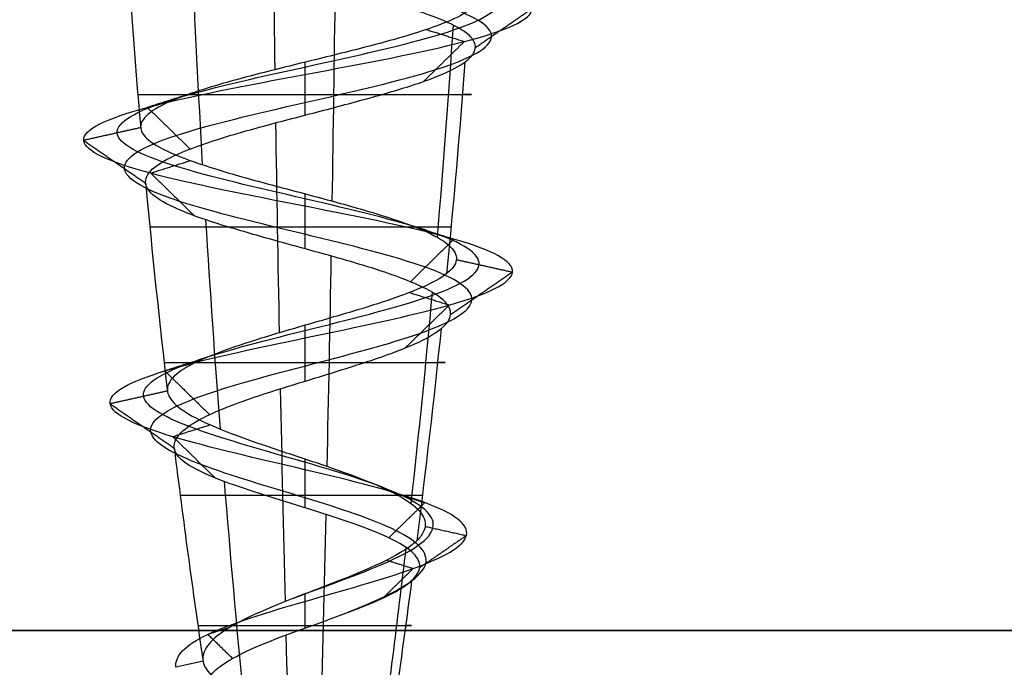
# Model space of a CAD drawing. Header units: millimetres. Extents: x -429 to 422, y -262 to 259.
# Tile 1019 of 1056: x 318.89 to 325.74, y 195.81 to 200.32. Entities that reach past the tile are written whole.
import ezdxf

# ---------------------------------------------------------------- set-up
doc = ezdxf.new("R2010")
doc.units = ezdxf.units.MM
doc.layers.add('Default', color=7, linetype='Continuous', true_color=0x000000)
doc.layers.add('Screw', color=7, linetype='Continuous', true_color=0xffffff)

msp = doc.modelspace()

# ---------------------------------------------------------------- linework, layer by layer
at = {"layer": 'Default'}
for points in [[(-427.1274, 196.0648, 1343.8222), (-3.1274, 196.0648, 1343.8222), (420.8726, 196.0648, 1343.8222)], [(420.8726, 196.0648, 771.8222), (-3.1274, 196.0648, 771.8222), (-427.1274, 196.0648, 771.8222)]]:
    msp.add_open_spline(points, degree=2, dxfattribs=at)
at = {"layer": 'Screw', "color": 7, "true_color": 0xffffff}
msp.add_line((320.1655, 195.8513, 778.8222), (319.9768, 195.8092, 778.8222), dxfattribs=at)
at = {"layer": 'Screw', "color": 7, "true_color": 0xffffff, "extrusion": (0.984564, 9.33495e-14, -0.175023)}
for start, end in [(265.414268, 266.774917), (263.723721, 265.073236), (261.991684, 263.363792), (260.321124, 261.775363)]:
    msp.add_arc((204.9507, 883.9139, 179.6079), 62.3281, start, end, dxfattribs=at)
at = {"layer": 'Screw', "color": 7, "true_color": 0xffffff, "extrusion": (0.018848, -1.78677e-15, 0.999822)}
msp.add_arc((204.9507, -367.0893, 784.7318), 62.3281, 93.594012, 94.963328, dxfattribs=at)
at = {"layer": 'Screw', "color": 7, "true_color": 0xffffff, "extrusion": (-0.772512, -9.33495e-14, -0.635)}
for start, end in [(84.803382, 86.171321), (83.103146, 84.449527), (81.371484, 82.765204)]:
    msp.add_arc((-204.9507, 336.942, -742.4302), 62.3281, start, end, dxfattribs=at)
at = {"layer": 'Screw', "color": 7, "true_color": 0xffffff, "extrusion": (-0.984564, -9.33495e-14, 0.175023)}
for start, end in [(84.570262, 85.936105), (82.86319, 84.216959), (81.144917, 82.553071)]:
    msp.add_arc((-204.9507, 762.0074, -179.6079), 62.3281, start, end, dxfattribs=at)
at = {"layer": 'Screw', "color": 7, "true_color": 0xffffff, "extrusion": (-0.506335, -9.33495e-14, 0.862337)}
for start, end in [(84.337257, 85.700058), (82.623344, 83.9836), (80.920321, 82.340292)]:
    msp.add_arc((-204.9507, 610.0919, 509.1382), 62.3281, start, end, dxfattribs=at)
at = {"layer": 'Screw', "color": 7, "true_color": 0xffffff, "extrusion": (-0.326888, 3.1003e-14, -0.945063)}
msp.add_arc((-204.9507, 12.2961, -840.9255), 62.3281, 274.536795, 275.895623, dxfattribs=at)
at = {"layer": 'Screw', "color": 7, "true_color": 0xffffff, "extrusion": (0, 1, 0)}
for centre, radius, start, end in [((-320.8726, 778.8222, 199.7951), 1.1613, 1.08, 199.08), ((-320.8726, 778.8222, 198.8721), 1.0778, 199.08, 1.08), ((-320.8726, 778.8222, 197.93), 0.9782, 1.08, 199.08), ((-320.8726, 778.8222, 197.0041), 0.8662, 199.08, 1.08), ((-320.8726, 778.8222, 196.0997), 0.7432, 1.08, 199.08)]:
    msp.add_arc(centre, radius, start, end, dxfattribs=at)
at = {"layer": 'Screw', "color": 7, "true_color": 0xffffff, "extrusion": (0.018848, -1.78742e-15, 0.999822)}
msp.add_arc((204.9507, -367.0893, 784.7318), 62.3281, 95.318782, 96.656729, dxfattribs=at)
at = {"layer": 'Screw', "color": 7, "true_color": 0xffffff, "extrusion": (-0.326888, 3.09822e-14, -0.945063)}
msp.add_arc((-204.9507, 12.2961, -840.9255), 62.3281, 276.250599, 277.6164, dxfattribs=at)
at = {"layer": 'Screw', "color": 7, "true_color": 0xffffff, "extrusion": (0.018848, -1.7859e-15, 0.999822)}
msp.add_arc((204.9507, -367.0893, 784.7318), 62.3281, 97.023724, 98.399306, dxfattribs=at)
at = {"layer": 'Screw', "color": 7, "true_color": 0xffffff, "extrusion": (-0.326888, 3.0996e-14, -0.945063)}
msp.add_arc((-204.9507, 12.2961, -840.9255), 62.3281, 277.873234, 279.304288, dxfattribs=at)
at = {"layer": 'Screw', "color": 7, "true_color": 0xffffff}
for points, knots in [([(320.7948, 196.2898, 778.056), (320.8204, 196.2996, 778.0508), (320.8463, 196.3095, 778.047), (321.0762, 196.3957, 778.0254), (321.295, 196.4721, 778.0907), (321.6311, 196.6249, 778.3729), (321.7458, 196.7013, 778.5886), (321.784, 196.854, 779.0558), (321.7063, 196.9304, 779.3044), (321.3818, 197.0832, 779.6829), (321.1362, 197.1596, 779.81), (320.609, 197.3123, 779.8482), (320.3306, 197.3887, 779.7582), (319.9096, 197.5415, 779.3912), (319.7645, 197.6178, 779.1158), (319.7378, 197.7706, 778.5286), (319.857, 197.847, 778.2303), (320.2699, 197.9998, 777.7958), (320.567, 198.0761, 777.6626), (321.1782, 198.2289, 777.6473), (321.4885, 198.3053, 777.7657), (321.9399, 198.4581, 778.1956), (322.0781, 198.5344, 778.5046), (322.0933, 198.6872, 779.1398), (321.97, 198.7636, 779.462), (321.5232, 198.9163, 779.9304), (321.2022, 198.9927, 780.0735), (320.543, 199.1455, 780.0888), (320.2089, 199.2219, 779.9605), (319.7235, 199.3746, 779.4967), (319.5736, 199.451, 779.1638), (319.5621, 199.6038, 778.4806), (319.701, 199.6802, 778.1379), (320.1829, 199.8329, 777.6452), (320.525, 199.9093, 777.4984), (321.2202, 200.0621, 777.4907), (321.5689, 200.1385, 777.6301), (322.0701, 200.2912, 778.1205), (322.2194, 200.3676, 778.4686), (322.227, 200.5204, 779.1758), (322.0852, 200.5968, 779.5305), (321.5863, 200.7495, 780.0402), (321.2322, 200.8259, 780.1919), (320.513, 200.9787, 780.1995), (320.1524, 201.0551, 780.0552), (319.6342, 201.2078, 779.5478), (319.4819, 201.2842, 779.1878), (319.4712, 201.4274, 778.5023), (319.577, 201.4943, 778.1787), (319.9784, 201.6279, 777.6686), (320.2709, 201.6948, 777.4841), (320.9138, 201.8284, 777.3426), (321.2618, 201.8953, 777.3863), (321.8566, 202.0289, 777.689), (322.1012, 202.0958, 777.9472), (322.3724, 202.2294, 778.5671), (322.3979, 202.2963, 778.9266), (322.2117, 202.4299, 779.5867), (322.0004, 202.4968, 779.8847), (321.4301, 202.6304, 780.2819), (321.073, 202.6973, 780.3794), (320.371, 202.831, 780.3237), (320.0287, 202.8978, 780.1705), (319.5149, 203.0315, 779.6756), (319.3454, 203.0983, 779.3356), (319.2613, 203.232, 778.6179), (319.3581, 203.2988, 778.2455), (319.7602, 203.4325, 777.6437), (320.0677, 203.4993, 777.4156), (320.7603, 203.633, 777.2055), (321.1428, 203.6998, 777.2243), (321.8115, 203.8335, 777.5012), (322.0952, 203.9003, 777.7584), (322.4364, 204.034, 778.3967), (322.4926, 204.1008, 778.7755), (322.3514, 204.2345, 779.4853), (322.1545, 204.3013, 779.8138), (321.595, 204.435, 780.2729), (321.2345, 204.5018, 780.4019), (320.5107, 204.6355, 780.4019), (320.1502, 204.7023, 780.2729), (319.5907, 204.836, 779.8138), (319.3938, 204.9028, 779.4853), (319.2526, 205.0365, 778.7755), (319.3088, 205.1033, 778.3967), (319.65, 205.237, 777.7584), (319.9337, 205.3038, 777.5012), (320.6024, 205.4375, 777.2243), (320.9849, 205.5043, 777.2055), (321.6775, 205.638, 777.4156), (321.9851, 205.7048, 777.6437), (322.3871, 205.8385, 778.2455), (322.4802, 205.9053, 778.6169), (322.4093, 206.039, 779.3372), (322.2455, 206.1059, 779.6834), (321.7338, 206.2395, 780.1951), (321.3876, 206.3064, 780.3589), (320.6673, 206.44, 780.4298), (320.2958, 206.5069, 780.3368), (319.6941, 206.6405, 779.9347), (319.466, 206.7074, 779.6271), (319.2559, 206.841, 778.9345), (319.2747, 206.9079, 778.552), (319.5516, 207.0415, 777.8834), (319.8088, 207.1084, 777.5996), (320.4471, 207.242, 777.2584), (320.8259, 207.3089, 777.2022), (321.5357, 207.4425, 777.3434), (321.8642, 207.5094, 777.5403), (322.3233, 207.6431, 778.0998), (322.4523, 207.7099, 778.4603), (322.4523, 207.8436, 779.1841), (322.3233, 207.9104, 779.5446), (321.8642, 208.0441, 780.1041), (321.5357, 208.1109, 780.301), (320.8259, 208.2446, 780.4422), (320.4471, 208.3114, 780.386), (319.8088, 208.4451, 780.0448), (319.5516, 208.5119, 779.7611), (319.2747, 208.6456, 779.0924), (319.2559, 208.7124, 778.7099), (319.466, 208.8461, 778.0174), (319.6941, 208.9129, 777.7098), (320.2958, 209.0466, 777.3077), (320.6673, 209.1134, 777.2146), (321.3876, 209.2471, 777.2856), (321.7338, 209.3139, 777.4493), (322.2455, 209.4476, 777.9611), (322.4093, 209.5144, 778.3072), (322.4802, 209.6481, 779.0275), (322.3871, 209.7149, 779.399), (321.9851, 209.8486, 780.0007), (321.6775, 209.9154, 780.2289), (320.9849, 210.0491, 780.439), (320.6024, 210.1159, 780.4202), (319.9337, 210.2496, 780.1432), (319.65, 210.3164, 779.886), (319.3088, 210.4501, 779.2477), (319.2526, 210.5169, 778.8689), (319.3938, 210.6506, 778.1591), (319.5907, 210.7174, 777.8306), (320.1502, 210.8511, 777.3715), (320.5107, 210.918, 777.2425), (321.2345, 211.0516, 777.2425), (321.595, 211.1185, 777.3715), (322.1545, 211.2521, 777.8306), (322.3514, 211.319, 778.1591), (322.4926, 211.4526, 778.8689), (322.4364, 211.5195, 779.2477), (322.0952, 211.6531, 779.886), (321.8115, 211.72, 780.1432), (321.1428, 211.8536, 780.4202), (320.7603, 211.9205, 780.439), (320.0677, 212.0541, 780.2289), (319.7602, 212.121, 780.0007), (319.3581, 212.2546, 779.399), (319.265, 212.3215, 779.0275), (319.336, 212.4552, 778.3072), (319.4997, 212.522, 777.9611), (320.0115, 212.6557, 777.4493), (320.3576, 212.7225, 777.2856), (321.0779, 212.8562, 777.2146), (321.4494, 212.923, 777.3077), (322.0511, 213.0567, 777.7098), (322.2793, 213.1235, 778.0174), (322.4894, 213.2572, 778.7099), (322.4706, 213.324, 779.0924), (322.1936, 213.4577, 779.7611), (321.9364, 213.5245, 780.0448), (321.2981, 213.6582, 780.386), (320.9193, 213.725, 780.4422), (320.2095, 213.8587, 780.301), (319.881, 213.9255, 780.1041), (319.4219, 214.0592, 779.5446), (319.2929, 214.1259, 779.1847), (319.2929, 214.1929, 778.8222)], [2.782471, 2.782471, 2.782471, 2.782471, 2.974275, 2.974275, 4.461413, 4.461413, 5.948551, 5.948551, 7.435688, 7.435688, 8.922826, 8.922826, 10.409964, 10.409964, 11.897102, 11.897102, 13.384239, 13.384239, 14.871377, 14.871377, 16.358515, 16.358515, 17.845652, 17.845652, 19.33279, 19.33279, 20.819928, 20.819928, 22.307065, 22.307065, 23.794203, 23.794203, 25.281341, 25.281341, 26.768478, 26.768478, 28.255616, 28.255616, 29.742754, 29.742754, 31.229892, 31.229892, 32.717029, 32.717029, 34.204167, 34.204167, 35.691305, 35.691305, 36.99255, 36.99255, 38.293796, 38.293796, 39.595041, 39.595041, 40.896287, 40.896287, 42.197532, 42.197532, 43.498777, 43.498777, 44.800023, 44.800023, 46.101268, 46.101268, 47.402514, 47.402514, 48.703759, 48.703759, 50.005005, 50.005005, 51.30625, 51.30625, 52.607496, 52.607496, 53.908741, 53.908741, 55.209987, 55.209987, 56.511232, 56.511232, 57.812478, 57.812478, 59.113723, 59.113723, 60.414969, 60.414969, 61.716214, 61.716214, 63.01746, 63.01746, 64.318705, 64.318705, 65.619951, 65.619951, 66.921196, 66.921196, 68.222442, 68.222442, 69.523687, 69.523687, 70.824933, 70.824933, 72.126178, 72.126178, 73.427423, 73.427423, 74.728669, 74.728669, 76.029914, 76.029914, 77.33116, 77.33116, 78.632405, 78.632405, 79.933651, 79.933651, 81.234896, 81.234896, 82.536142, 82.536142, 83.837387, 83.837387, 85.138633, 85.138633, 86.439878, 86.439878, 87.741124, 87.741124, 89.042369, 89.042369, 90.343615, 90.343615, 91.64486, 91.64486, 92.946106, 92.946106, 94.247351, 94.247351, 95.548597, 95.548597, 96.849842, 96.849842, 98.151088, 98.151088, 99.452333, 99.452333, 100.753579, 100.753579, 102.054824, 102.054824, 103.35607, 103.35607, 104.657315, 104.657315, 105.95856, 105.95856, 107.259806, 107.259806, 108.561051, 108.561051, 109.862297, 109.862297, 111.163542, 111.163542, 112.464788, 112.464788, 113.766033, 113.766033, 115.067279, 115.067279, 116.368524, 116.368524, 117.66977, 117.66977, 118.971015, 118.971015, 118.971015, 118.971015]), ([(319.9768, 195.8092, 778.8222), (319.9673, 195.8856, 778.5877), (320.0358, 195.962, 778.3382), (320.3616, 196.1148, 777.9584), (320.6081, 196.1912, 777.8309), (321.1371, 196.3439, 777.7928), (321.4164, 196.4203, 777.8831), (321.8387, 196.5731, 778.2514), (321.9784, 196.6495, 778.5277), (322.0166, 196.8022, 779.1167), (321.9139, 196.8786, 779.4258), (321.5032, 197.0314, 779.8905), (321.1971, 197.1078, 780.0426), (320.5481, 197.2605, 780.0808), (320.2092, 197.3369, 779.9657), (319.7021, 197.4897, 779.5126), (319.5319, 197.566, 779.1767), (319.5052, 197.7188, 778.4677), (319.6494, 197.7952, 778.1088), (320.1484, 197.948, 777.5882), (320.5061, 198.0243, 777.4299), (321.2391, 198.1771, 777.4147), (321.6099, 198.2535, 777.5581), (322.1475, 198.4063, 778.0741), (322.3107, 198.4826, 778.4437), (322.326, 198.6354, 779.2007), (322.1776, 198.7118, 779.5834), (321.6446, 198.8645, 780.138), (321.2631, 198.9409, 780.3061), (320.4821, 199.0937, 780.3214), (320.0875, 199.1701, 780.1681), (319.5159, 199.3228, 779.6182), (319.3409, 199.3992, 779.2247), (319.3295, 199.552, 778.4197), (319.4934, 199.6284, 778.0164), (320.0614, 199.7811, 777.4376), (320.4641, 199.8575, 777.2657), (321.2811, 200.0103, 777.2581), (321.6904, 200.0867, 777.4225), (322.2777, 200.2394, 777.9991), (322.452, 200.3158, 778.4077), (322.4597, 200.4686, 779.2367), (322.2927, 200.545, 779.6519), (321.7077, 200.6977, 780.2477), (321.2931, 200.7741, 780.4245), (320.4521, 200.9269, 780.4322), (320.0309, 201.0033, 780.2628), (319.4266, 201.156, 779.6693), (319.2493, 201.2324, 779.2487), (319.2385, 201.3756, 778.449), (319.3633, 201.4425, 778.0723), (319.8323, 201.5761, 777.4798), (320.1733, 201.643, 777.2663), (320.9207, 201.7766, 777.104), (321.3245, 201.8435, 777.1559), (322.0133, 201.9771, 777.509), (322.2957, 202.044, 777.8089), (322.6078, 202.1776, 778.5273), (322.6361, 202.2445, 778.9432), (322.4189, 202.3781, 779.7052), (322.174, 202.445, 780.0486), (321.515, 202.5786, 780.5049), (321.1032, 202.6455, 780.6162), (320.2951, 202.7792, 780.55), (319.9018, 202.846, 780.3727), (319.3127, 202.9797, 779.8024), (319.1191, 203.0465, 779.4114), (319.0245, 203.1802, 778.5877), (319.135, 203.247, 778.1605), (319.5963, 203.3807, 777.4701), (319.9492, 203.4475, 777.2084), (320.7438, 203.5812, 776.9674), (321.1826, 203.648, 776.9889), (321.9497, 203.7817, 777.3067), (322.2753, 203.8485, 777.6017), (322.6667, 203.9822, 778.334), (322.7312, 204.049, 778.7686), (322.5692, 204.1827, 779.583), (322.3433, 204.2495, 779.9598), (321.7014, 204.3832, 780.4866), (321.2878, 204.45, 780.6346), (320.4574, 204.5837, 780.6346), (320.0438, 204.6505, 780.4866), (319.4019, 204.7842, 779.9598), (319.1761, 204.851, 779.583), (319.0141, 204.9847, 778.7686), (319.0785, 205.0515, 778.334), (319.4699, 205.1852, 777.6017), (319.7955, 205.252, 777.3067), (320.5626, 205.3857, 776.9889), (321.0014, 205.4525, 776.9674), (321.796, 205.5862, 777.2084), (322.1489, 205.653, 777.4701), (322.6102, 205.7867, 778.1605), (322.717, 205.8535, 778.5867), (322.6356, 205.9872, 779.413), (322.4477, 206.0541, 779.8102), (321.8606, 206.1877, 780.3973), (321.4634, 206.2546, 780.5852), (320.6371, 206.3882, 780.6666), (320.2109, 206.4551, 780.5598), (319.5205, 206.5887, 780.0985), (319.2588, 206.6556, 779.7456), (319.0178, 206.7892, 778.951), (319.0393, 206.8561, 778.5122), (319.3571, 206.9897, 777.7451), (319.6521, 207.0566, 777.4195), (320.3844, 207.1902, 777.0281), (320.819, 207.2571, 776.9637), (321.6334, 207.3907, 777.1257), (322.0102, 207.4576, 777.3515), (322.537, 207.5913, 777.9934), (322.685, 207.6581, 778.407), (322.685, 207.7918, 779.2374), (322.537, 207.8586, 779.651), (322.0102, 207.9923, 780.2929), (321.6334, 208.0591, 780.5188), (320.819, 208.1928, 780.6808), (320.3844, 208.2596, 780.6163), (319.6521, 208.3933, 780.2249), (319.3571, 208.4601, 779.8993), (319.0393, 208.5938, 779.1322), (319.0178, 208.6606, 778.6934), (319.2588, 208.7943, 777.8988), (319.5205, 208.8611, 777.5459), (320.2109, 208.9948, 777.0846), (320.6371, 209.0616, 776.9779), (321.4634, 209.1953, 777.0593), (321.8606, 209.2621, 777.2471), (322.4477, 209.3958, 777.8342), (322.6356, 209.4626, 778.2314), (322.717, 209.5963, 779.0577), (322.6102, 209.6631, 779.4839), (322.1489, 209.7968, 780.1743), (321.796, 209.8636, 780.436), (321.0014, 209.9973, 780.6771), (320.5626, 210.0641, 780.6555), (319.7955, 210.1978, 780.3378), (319.4699, 210.2646, 780.0427), (319.0785, 210.3983, 779.3104), (319.0141, 210.4651, 778.8758), (319.1761, 210.5988, 778.0614), (319.4019, 210.6656, 777.6846), (320.0438, 210.7993, 777.1578), (320.4574, 210.8662, 777.0098), (321.2878, 210.9998, 777.0098), (321.7014, 211.0667, 777.1578), (322.3433, 211.2003, 777.6846), (322.5692, 211.2672, 778.0614), (322.7312, 211.4008, 778.8758), (322.6667, 211.4677, 779.3104), (322.2753, 211.6013, 780.0427), (321.9497, 211.6682, 780.3378), (321.1826, 211.8018, 780.6555), (320.7438, 211.8687, 780.6771), (319.9492, 212.0023, 780.436), (319.5963, 212.0692, 780.1743), (319.135, 212.2028, 779.4839), (319.0283, 212.2697, 779.0577), (319.1097, 212.4034, 778.2314), (319.2975, 212.4702, 777.8342), (319.8846, 212.6039, 777.2471), (320.2818, 212.6707, 777.0593), (321.1081, 212.8044, 776.9779), (321.5343, 212.8712, 777.0846), (322.2247, 213.0049, 777.5459), (322.4864, 213.0717, 777.8988), (322.7275, 213.2054, 778.6934), (322.7059, 213.2722, 779.1322), (322.3881, 213.4059, 779.8993), (322.0931, 213.4727, 780.2249), (321.3608, 213.6064, 780.6163), (320.9262, 213.6732, 780.6808), (320.1118, 213.8069, 780.5188), (319.735, 213.8737, 780.2929), (319.2082, 214.0074, 779.651), (319.0602, 214.0741, 779.2381), (319.0602, 214.1411, 778.8222)], [0.0909091, 0.0909091, 0.0909091, 0.0909091, 0.1022727, 0.1022727, 0.1136364, 0.1136364, 0.125, 0.125, 0.1363636, 0.1363636, 0.1477273, 0.1477273, 0.1590909, 0.1590909, 0.1704545, 0.1704545, 0.1818182, 0.1818182, 0.1931818, 0.1931818, 0.2045455, 0.2045455, 0.2159091, 0.2159091, 0.2272727, 0.2272727, 0.2386364, 0.2386364, 0.25, 0.25, 0.2613636, 0.2613636, 0.2727273, 0.2727273, 0.2840909, 0.2840909, 0.2954545, 0.2954545, 0.3068182, 0.3068182, 0.3181818, 0.3181818, 0.3295455, 0.3295455, 0.3409091, 0.3409091, 0.3522727, 0.3522727, 0.3636364, 0.3636364, 0.3735795, 0.3735795, 0.3835227, 0.3835227, 0.3934659, 0.3934659, 0.4034091, 0.4034091, 0.4133523, 0.4133523, 0.4232955, 0.4232955, 0.4332386, 0.4332386, 0.4431818, 0.4431818, 0.453125, 0.453125, 0.4630682, 0.4630682, 0.4730114, 0.4730114, 0.4829545, 0.4829545, 0.4928977, 0.4928977, 0.5028409, 0.5028409, 0.5127841, 0.5127841, 0.5227273, 0.5227273, 0.5326705, 0.5326705, 0.5426136, 0.5426136, 0.5525568, 0.5525568, 0.5625, 0.5625, 0.5724432, 0.5724432, 0.5823864, 0.5823864, 0.5923295, 0.5923295, 0.6022727, 0.6022727, 0.6122159, 0.6122159, 0.6221591, 0.6221591, 0.6321023, 0.6321023, 0.6420455, 0.6420455, 0.6519886, 0.6519886, 0.6619318, 0.6619318, 0.671875, 0.671875, 0.6818182, 0.6818182, 0.6917614, 0.6917614, 0.7017045, 0.7017045, 0.7116477, 0.7116477, 0.7215909, 0.7215909, 0.7315341, 0.7315341, 0.7414773, 0.7414773, 0.7514205, 0.7514205, 0.7613636, 0.7613636, 0.7713068, 0.7713068, 0.78125, 0.78125, 0.7911932, 0.7911932, 0.8011364, 0.8011364, 0.8110795, 0.8110795, 0.8210227, 0.8210227, 0.8309659, 0.8309659, 0.8409091, 0.8409091, 0.8508523, 0.8508523, 0.8607955, 0.8607955, 0.8707386, 0.8707386, 0.8806818, 0.8806818, 0.890625, 0.890625, 0.9005682, 0.9005682, 0.9105114, 0.9105114, 0.9204545, 0.9204545, 0.9303977, 0.9303977, 0.9403409, 0.9403409, 0.9502841, 0.9502841, 0.9602273, 0.9602273, 0.9701705, 0.9701705, 0.9801136, 0.9801136, 0.9900568, 0.9900568, 1, 1, 1, 1]), ([(321.1687, 196.1896, 778.1266), (321.2613, 196.2269, 778.1558), (321.35, 196.2642, 778.203), (321.5863, 196.3779, 778.3991), (321.6955, 196.4543, 778.6018), (321.7337, 196.607, 779.0427), (321.6615, 196.6834, 779.2781), (321.3555, 196.8362, 779.6381), (321.123, 196.9125, 779.7597), (320.6222, 197.0653, 779.7979), (320.3569, 197.1417, 779.7133), (319.9545, 197.2945, 779.3649), (319.8148, 197.3708, 779.1026), (319.7881, 197.5236, 778.5418), (319.9018, 197.6, 778.2565), (320.2961, 197.7528, 777.8406), (320.5802, 197.8291, 777.7129), (321.165, 197.9819, 777.6976), (321.4622, 198.0583, 777.8106), (321.8951, 198.2111, 778.2218), (322.0278, 198.2874, 778.5178), (322.0431, 198.4402, 779.1266), (321.9252, 198.5166, 779.4358), (321.4969, 198.6693, 779.8856), (321.189, 198.7457, 780.0232), (320.5562, 198.8985, 780.0385), (320.2351, 198.9749, 779.9157), (319.7684, 199.1276, 779.4705), (319.6239, 199.204, 779.1506), (319.6124, 199.3568, 778.4938), (319.7458, 199.4332, 778.1641), (320.2091, 199.5859, 777.69), (320.5382, 199.6623, 777.5486), (321.207, 199.8151, 777.541), (321.5427, 199.8915, 777.675), (322.0253, 200.0442, 778.1467), (322.1691, 200.1206, 778.4818), (322.1767, 200.2734, 779.1626), (322.0403, 200.3498, 779.5042), (321.56, 200.5025, 779.9953), (321.219, 200.5789, 780.1416), (320.5262, 200.7317, 780.1493), (320.1786, 200.8081, 780.0104), (319.6791, 200.9608, 779.5216), (319.5322, 201.0372, 779.1746), (319.5215, 201.1804, 778.5138), (319.6232, 201.2473, 778.2017), (320.0099, 201.3809, 777.7093), (320.292, 201.4478, 777.5311), (320.9123, 201.5814, 777.3941), (321.2483, 201.6483, 777.436), (321.8228, 201.7819, 777.7279), (322.0592, 201.8488, 777.9771), (322.3216, 201.9824, 778.5757), (322.3465, 202.0493, 778.9231), (322.1669, 202.1829, 779.5611), (321.9629, 202.2498, 779.8493), (321.4117, 202.3834, 780.2337), (321.0664, 202.4503, 780.3283), (320.3874, 202.584, 780.2748), (320.0561, 202.6508, 780.1268), (319.5586, 202.7845, 779.6482), (319.3943, 202.8513, 779.3192), (319.3124, 202.985, 778.6245), (319.4063, 203.0518, 778.2638), (319.7956, 203.1855, 777.6812), (320.0934, 203.2523, 777.4603), (320.7639, 203.386, 777.2569), (321.1342, 203.4528, 777.2751), (321.7816, 203.5865, 777.5433), (322.0563, 203.6533, 777.7922), (322.3866, 203.787, 778.4102), (322.441, 203.8538, 778.777), (322.3043, 203.9875, 779.4642), (322.1137, 204.0543, 779.7822), (321.5721, 204.188, 780.2268), (321.223, 204.2548, 780.3517), (320.5222, 204.3885, 780.3517), (320.1732, 204.4553, 780.2268), (319.6315, 204.589, 779.7822), (319.4409, 204.6558, 779.4642), (319.3042, 204.7895, 778.777), (319.3586, 204.8563, 778.4102), (319.6889, 204.99, 777.7922), (319.9636, 205.0568, 777.5433), (320.611, 205.1905, 777.2751), (320.9813, 205.2573, 777.2569), (321.6519, 205.391, 777.4603), (321.9497, 205.4578, 777.6812), (322.339, 205.5915, 778.2638), (322.429, 205.6583, 778.6235), (322.3604, 205.792, 779.3208), (322.2018, 205.8589, 779.656), (321.7064, 205.9925, 780.1514), (321.3712, 206.0594, 780.31), (320.6738, 206.193, 780.3787), (320.3142, 206.2599, 780.2886), (319.7316, 206.3935, 779.8993), (319.5107, 206.4604, 779.6015), (319.3073, 206.594, 778.9309), (319.3255, 206.6609, 778.5606), (319.5936, 206.7945, 777.9132), (319.8426, 206.8614, 777.6385), (320.4606, 206.995, 777.3082), (320.8274, 207.0619, 777.2538), (321.5146, 207.1955, 777.3905), (321.8326, 207.2624, 777.5811), (322.2772, 207.3961, 778.1228), (322.4021, 207.4629, 778.4719), (322.4021, 207.5966, 779.1726), (322.2772, 207.6634, 779.5217), (321.8326, 207.7971, 780.0633), (321.5146, 207.8639, 780.2539), (320.8274, 207.9976, 780.3906), (320.4606, 208.0644, 780.3362), (319.8426, 208.1981, 780.0059), (319.5936, 208.2649, 779.7312), (319.3255, 208.3986, 779.0838), (319.3073, 208.4654, 778.7135), (319.5107, 208.5991, 778.043), (319.7316, 208.6659, 777.7452), (320.3142, 208.7996, 777.3559), (320.6738, 208.8664, 777.2658), (321.3712, 209.0001, 777.3345), (321.7064, 209.0669, 777.493), (322.2018, 209.2006, 777.9885), (322.3604, 209.2674, 778.3236), (322.429, 209.4011, 779.021), (322.339, 209.4679, 779.3806), (321.9497, 209.6016, 779.9633), (321.6519, 209.6684, 780.1841), (320.9813, 209.8021, 780.3875), (320.611, 209.8689, 780.3693), (319.9636, 210.0026, 780.1012), (319.6889, 210.0694, 779.8522), (319.3586, 210.2031, 779.2342), (319.3042, 210.2699, 778.8675), (319.4409, 210.4036, 778.1802), (319.6315, 210.4704, 777.8622), (320.1732, 210.6041, 777.4177), (320.5222, 210.671, 777.2928), (321.223, 210.8046, 777.2928), (321.5721, 210.8715, 777.4177), (322.1137, 211.0051, 777.8622), (322.3043, 211.072, 778.1802), (322.441, 211.2056, 778.8675), (322.3866, 211.2725, 779.2342), (322.0563, 211.4061, 779.8522), (321.7816, 211.473, 780.1012), (321.1342, 211.6066, 780.3693), (320.7639, 211.6735, 780.3875), (320.0934, 211.8071, 780.1841), (319.7956, 211.874, 779.9633), (319.4063, 212.0076, 779.3806), (319.3162, 212.0745, 779.021), (319.3849, 212.2082, 778.3236), (319.5434, 212.275, 777.9885), (320.0389, 212.4087, 777.493), (320.374, 212.4755, 777.3345), (321.0714, 212.6092, 777.2658), (321.431, 212.676, 777.3559), (322.0136, 212.8097, 777.7452), (322.2345, 212.8765, 778.043), (322.4379, 213.0102, 778.7135), (322.4197, 213.077, 779.0838), (322.1516, 213.2107, 779.7312), (321.9026, 213.2775, 780.0059), (321.2846, 213.4112, 780.3362), (320.9179, 213.478, 780.3906), (320.2306, 213.6117, 780.2539), (319.9126, 213.6785, 780.0633), (319.4681, 213.8122, 779.5217), (319.3431, 213.8789, 779.1731), (319.3431, 213.9459, 778.8222)], [9.962929, 9.962929, 9.962929, 9.962929, 10.425509, 10.425509, 11.373282, 11.373282, 12.321056, 12.321056, 13.268829, 13.268829, 14.216603, 14.216603, 15.164377, 15.164377, 16.11215, 16.11215, 17.059924, 17.059924, 18.007697, 18.007697, 18.955471, 18.955471, 19.903244, 19.903244, 20.851018, 20.851018, 21.798791, 21.798791, 22.746565, 22.746565, 23.694338, 23.694338, 24.642112, 24.642112, 25.589885, 25.589885, 26.537659, 26.537659, 27.485432, 27.485432, 28.433206, 28.433206, 29.38098, 29.38098, 30.328753, 30.328753, 31.158055, 31.158055, 31.987357, 31.987357, 32.816659, 32.816659, 33.64596, 33.64596, 34.475262, 34.475262, 35.304564, 35.304564, 36.133866, 36.133866, 36.963168, 36.963168, 37.79247, 37.79247, 38.621772, 38.621772, 39.451073, 39.451073, 40.280375, 40.280375, 41.109677, 41.109677, 41.938979, 41.938979, 42.768281, 42.768281, 43.597583, 43.597583, 44.426884, 44.426884, 45.256186, 45.256186, 46.085488, 46.085488, 46.91479, 46.91479, 47.744092, 47.744092, 48.573394, 48.573394, 49.402695, 49.402695, 50.231997, 50.231997, 51.061299, 51.061299, 51.890601, 51.890601, 52.719903, 52.719903, 53.549205, 53.549205, 54.378507, 54.378507, 55.207808, 55.207808, 56.03711, 56.03711, 56.866412, 56.866412, 57.695714, 57.695714, 58.525016, 58.525016, 59.354318, 59.354318, 60.183619, 60.183619, 61.012921, 61.012921, 61.842223, 61.842223, 62.671525, 62.671525, 63.500827, 63.500827, 64.330129, 64.330129, 65.15943, 65.15943, 65.988732, 65.988732, 66.818034, 66.818034, 67.647336, 67.647336, 68.476638, 68.476638, 69.30594, 69.30594, 70.135242, 70.135242, 70.964543, 70.964543, 71.793845, 71.793845, 72.623147, 72.623147, 73.452449, 73.452449, 74.281751, 74.281751, 75.111053, 75.111053, 75.940354, 75.940354, 76.769656, 76.769656, 77.598958, 77.598958, 78.42826, 78.42826, 79.257562, 79.257562, 80.086864, 80.086864, 80.916165, 80.916165, 81.745467, 81.745467, 82.574769, 82.574769, 83.404071, 83.404071, 83.404071, 83.404071]), ([(321.9874, 200.0206, 778.4366), (322.0255, 200.0484, 778.5404), (322.0492, 200.076, 778.6503), (322.0669, 200.1375, 778.896), (322.0528, 200.1726, 779.0352), (321.979, 200.2411, 779.2984), (321.9179, 200.2754, 779.4259), (321.7581, 200.3427, 779.6501), (321.6572, 200.3773, 779.7496), (321.4299, 200.4459, 779.9073), (321.3001, 200.4803, 779.9673), (321.0308, 200.5475, 780.0391), (320.8878, 200.5814, 780.0516), (320.609, 200.6498, 780.0281), (320.4693, 200.6845, 779.9913), (320.2132, 200.7518, 779.8739), (320.0934, 200.7854, 779.7914), (319.8913, 200.853, 779.5934), (319.8062, 200.8882, 779.4751), (319.6821, 200.9561, 779.219), (319.6417, 200.9899, 779.0775), (319.6236, 201.0298, 778.9056), (319.6216, 201.0367, 778.8758), (319.6205, 201.0436, 778.8458)], [0.4558635, 0.4558635, 0.4558635, 0.4558635, 0.4640275, 0.4640275, 0.4741243, 0.4741243, 0.4843047, 0.4843047, 0.4945144, 0.4945144, 0.5048098, 0.5048098, 0.5151351, 0.5151351, 0.5255332, 0.5255332, 0.5359747, 0.5359747, 0.5464652, 0.5464652, 0.5570264, 0.5570264, 0.5592284, 0.5592284, 0.5592284, 0.5592284]), ([(322.0132, 200.3775, 778.4277), (321.9714, 200.3483, 778.3138), (321.9119, 200.3189, 778.2053), (321.7541, 200.2564, 777.9994), (321.649, 200.2223, 777.903), (321.4163, 200.1549, 777.7546), (321.2855, 200.1209, 777.7003), (321.0175, 200.054, 777.6409), (320.8767, 200.02, 777.6348), (320.6065, 199.9526, 777.6706), (320.4731, 199.9185, 777.7127), (320.2329, 199.8514, 777.8381), (320.1226, 199.8175, 777.9229), (319.9413, 199.7503, 778.1218), (319.8674, 199.7162, 778.2384), (319.7659, 199.6491, 778.4857), (319.7367, 199.6152, 778.6198), (319.7304, 199.5737, 778.7831), (319.7304, 199.566, 778.8134), (319.7316, 199.5582, 778.8437)], [0.57110199, 0.57110199, 0.57110199, 0.57110199, 0.58124329, 0.58124329, 0.59286312, 0.59286312, 0.60441155, 0.60441155, 0.61590155, 0.61590155, 0.62731251, 0.62731251, 0.63866532, 0.63866532, 0.64993644, 0.64993644, 0.66114187, 0.66114187, 0.66368337, 0.66368337, 0.66368337, 0.66368337]), ([(319.7663, 199.1731, 778.8431), (319.7608, 199.2068, 778.7166), (319.7773, 199.2421, 778.5879), (319.8525, 199.3113, 778.344), (319.913, 199.3462, 778.2259), (320.0689, 199.4147, 778.0195), (320.1663, 199.4499, 777.9286), (320.3843, 199.5194, 777.7863), (320.5082, 199.5542, 777.7332), (320.7638, 199.6223, 777.6731), (320.8989, 199.6568, 777.6654), (321.1613, 199.7261, 777.6955), (321.2923, 199.7612, 777.7343), (321.5309, 199.8293, 777.8529), (321.6416, 199.8634, 777.9344), (321.827, 199.9321, 778.1279), (321.904, 199.9673, 778.2428), (321.969, 200.0078, 778.389), (321.9785, 200.0142, 778.4127), (321.9874, 200.0206, 778.4366)], [0.37601776, 0.37601776, 0.37601776, 0.37601776, 0.38543757, 0.38543757, 0.39504219, 0.39504219, 0.40468718, 0.40468718, 0.41442791, 0.41442791, 0.42420446, 0.42420446, 0.43407463, 0.43407463, 0.44398923, 0.44398923, 0.45397605, 0.45397605, 0.45586348, 0.45586348, 0.45586348, 0.45586348]), ([(319.7316, 199.5582, 778.8437), (319.736, 199.532, 778.9461), (319.7541, 199.5054, 779.0485), (319.8257, 199.4451, 779.2704), (319.8889, 199.4107, 779.3899), (320.0499, 199.3429, 779.5963), (320.1497, 199.3083, 779.6862), (320.3702, 199.24, 779.8234), (320.4938, 199.2055, 779.8731), (320.7463, 199.1377, 779.9257), (320.8785, 199.1032, 779.9296), (321.1314, 199.0349, 779.8923), (321.2557, 199.0003, 779.8508), (321.4785, 198.9323, 779.7295), (321.5802, 198.8979, 779.6482), (321.7459, 198.8297, 779.4591), (321.8126, 198.7949, 779.3489), (321.9021, 198.7268, 779.1162), (321.9264, 198.6924, 778.9906), (321.9298, 198.6243, 778.7434), (321.9094, 198.5895, 778.6185), (321.8659, 198.553, 778.4952), (321.8632, 198.5508, 778.4879), (321.8604, 198.5486, 778.4805)], [0.6636834, 0.6636834, 0.6636834, 0.6636834, 0.6722664, 0.6722664, 0.6833241, 0.6833241, 0.6943188, 0.6943188, 0.705226, 0.705226, 0.7160626, 0.7160626, 0.7268053, 0.7268053, 0.7374784, 0.7374784, 0.7480543, 0.7480543, 0.7585549, 0.7585549, 0.7689612, 0.7689612, 0.7696235, 0.7696235, 0.7696235, 0.7696235]), ([(321.8218, 198.1646, 778.4939), (321.8622, 198.1976, 778.5997), (321.8847, 198.2304, 778.7139), (321.8908, 198.2971, 778.9444), (321.873, 198.3319, 779.0638), (321.7985, 198.3995, 779.288), (321.7402, 198.4333, 779.3957), (321.5922, 198.5002, 779.5828), (321.5004, 198.5347, 779.6646), (321.2958, 198.6024, 779.7916), (321.1799, 198.6363, 779.8379), (320.9419, 198.7028, 779.8879), (320.8166, 198.7367, 779.892), (320.5738, 198.8044, 779.8581), (320.453, 198.8385, 779.819), (320.2341, 198.9049, 779.7032), (320.1332, 198.9383, 779.6248), (319.9653, 199.0054, 779.4403), (319.8963, 199.0394, 779.3314), (319.8002, 199.1056, 779.0986), (319.7722, 199.1388, 778.9717), (319.7664, 199.1727, 778.8448), (319.7663, 199.1729, 778.8439), (319.7663, 199.1731, 778.8431)], [0.28553465, 0.28553465, 0.28553465, 0.28553465, 0.29401019, 0.29401019, 0.30280503, 0.30280503, 0.31169175, 0.31169175, 0.32063394, 0.32063394, 0.32968449, 0.32968449, 0.33877723, 0.33877723, 0.34797806, 0.34797806, 0.35722453, 0.35722453, 0.36656009, 0.36656009, 0.3759536, 0.3759536, 0.37601776, 0.37601776, 0.37601776, 0.37601776]), ([(321.8604, 198.5486, 778.4805), (321.8199, 198.5167, 778.3737), (321.761, 198.4845, 778.2724), (321.611, 198.4186, 778.0917), (321.5161, 198.3838, 778.0115), (321.3081, 198.3153, 777.8914), (321.1924, 198.2808, 777.8495), (320.9578, 198.2126, 777.8093), (320.8358, 198.1779, 777.8101), (320.6045, 198.1093, 777.8535), (320.4917, 198.0746, 777.8962), (320.2918, 198.0064, 778.016), (320.2017, 197.9717, 778.0946), (320.0576, 197.9033, 778.2747), (320.0011, 197.8688, 778.3785), (319.9295, 197.8006, 778.595), (319.9131, 197.7657, 778.7107), (319.9175, 197.729, 778.8292), (319.9178, 197.7273, 778.8347), (319.9181, 197.7256, 778.8402)], [0.76962346, 0.76962346, 0.76962346, 0.76962346, 0.77928099, 0.77928099, 0.7895125, 0.7895125, 0.79964683, 0.79964683, 0.80969778, 0.80969778, 0.81964254, 0.81964254, 0.82950608, 0.82950608, 0.83926127, 0.83926127, 0.84891991, 0.84891991, 0.84938904, 0.84938904, 0.84938904, 0.84938904]), ([(319.9656, 197.3292, 778.8393), (319.9651, 197.3323, 778.8294), (319.9647, 197.3354, 778.8194), (319.9619, 197.3712, 778.704), (319.9778, 197.4064, 778.5973), (320.0449, 197.4758, 778.3953), (320.0979, 197.511, 778.2977), (320.233, 197.5797, 778.1283), (320.3168, 197.6147, 778.0543), (320.5036, 197.6835, 777.9402), (320.6094, 197.718, 777.8988), (320.8267, 197.7857, 777.8552), (320.941, 197.8203, 777.8526), (321.1624, 197.889, 777.886), (321.2725, 197.9236, 777.9231), (321.4715, 197.9911, 778.0318), (321.5629, 198.0251, 778.105), (321.7144, 198.0935, 778.2765), (321.7762, 198.1283, 778.3777), (321.8195, 198.1628, 778.488), (321.8207, 198.1637, 778.4909), (321.8218, 198.1646, 778.4939)], [0.21790536, 0.21790536, 0.21790536, 0.21790536, 0.21865324, 0.21865324, 0.22660347, 0.22660347, 0.23475729, 0.23475729, 0.24295812, 0.24295812, 0.25126662, 0.25126662, 0.25962991, 0.25962991, 0.26811504, 0.26811504, 0.27665183, 0.27665183, 0.28529787, 0.28529787, 0.28553465, 0.28553465, 0.28553465, 0.28553465]), ([(319.9181, 197.7256, 778.8402), (319.924, 197.6926, 778.9465), (319.9482, 197.6582, 779.0528), (320.0314, 197.5889, 779.253), (320.0931, 197.553, 779.3491), (320.2436, 197.4821, 779.5104), (320.3343, 197.4457, 779.578), (320.5297, 197.3743, 779.6749), (320.6369, 197.3383, 779.706), (320.8512, 197.2672, 779.7278), (320.9611, 197.2308, 779.7192), (321.1664, 197.1592, 779.6647), (321.2648, 197.123, 779.6186), (321.4354, 197.0517, 779.4968), (321.5103, 197.0154, 779.4198), (321.625, 196.9435, 779.248), (321.667, 196.9072, 779.1511), (321.7129, 196.8356, 778.9526), (321.7178, 196.7993, 778.8483), (321.6949, 196.7388, 778.6815), (321.6773, 196.7143, 778.6153), (321.6523, 196.6898, 778.5525)], [0.84938904, 0.84938904, 0.84938904, 0.84938904, 0.85846734, 0.85846734, 0.86795273, 0.86795273, 0.87736896, 0.87736896, 0.88666709, 0.88666709, 0.8958651, 0.8958651, 0.90494255, 0.90494255, 0.9139247, 0.9139247, 0.9227773, 0.9227773, 0.93153669, 0.93153669, 0.93736705, 0.93736705, 0.93736705, 0.93736705]), ([(321.6167, 196.4129, 778.5648), (321.6175, 196.4137, 778.5669), (321.6184, 196.4144, 778.569), (321.6526, 196.4463, 778.657), (321.6709, 196.4773, 778.7502), (321.6747, 196.5392, 778.9359), (321.6598, 196.571, 779.031), (321.5986, 196.6327, 779.2095), (321.5511, 196.6636, 779.2951), (321.4306, 196.7249, 779.4437), (321.356, 196.7565, 779.5085), (321.1898, 196.8181, 779.6083), (321.0957, 196.8491, 779.6442), (320.9026, 196.91, 779.6814), (320.8011, 196.9411, 779.683), (320.6046, 197.0027, 779.6518), (320.5069, 197.0337, 779.618), (320.3306, 197.0944, 779.52), (320.2497, 197.1252, 779.4543), (320.1158, 197.1857, 779.3004), (320.0614, 197.2159, 779.2097), (319.9909, 197.2728, 779.0263), (319.971, 197.3005, 778.9326), (319.9656, 197.3292, 778.8393)], [0.14451072, 0.14451072, 0.14451072, 0.14451072, 0.14468214, 0.14468214, 0.15167634, 0.15167634, 0.1587722, 0.1587722, 0.16595911, 0.16595911, 0.17322268, 0.17322268, 0.18059749, 0.18059749, 0.18803088, 0.18803088, 0.19558335, 0.19558335, 0.2031895, 0.2031895, 0.21089184, 0.21089184, 0.21790536, 0.21790536, 0.21790536, 0.21790536]), ([(321.6523, 196.6898, 778.5525), (321.6402, 196.678, 778.5225), (321.6264, 196.6663, 778.4931), (321.5639, 196.6188, 778.3786), (321.5001, 196.5825, 778.2998), (321.352, 196.5102, 778.1736), (321.266, 196.4735, 778.1239), (321.0856, 196.4012, 778.0599), (320.9887, 196.3647, 778.0444), (320.8005, 196.2923, 778.0494), (320.7064, 196.2554, 778.0693), (320.5356, 196.1827, 778.1403), (320.4562, 196.146, 778.1919), (320.3246, 196.0734, 778.3176), (320.2704, 196.0363, 778.3929), (320.1947, 195.9632, 778.5545), (320.1717, 195.9263, 778.6428), (320.1637, 195.8768, 778.7613), (320.1636, 195.8641, 778.7919), (320.1655, 195.8513, 778.8222)], [0.93736705, 0.93736705, 0.93736705, 0.93736705, 0.94016165, 0.94016165, 0.94869079, 0.94869079, 0.95708589, 0.95708589, 0.96537684, 0.96537684, 0.9735392, 0.9735392, 0.98158546, 0.98158546, 0.98951045, 0.98951045, 0.99730872, 0.99730872, 1, 1, 1, 1]), ([(320.1951, 195.6537, 778.835), (320.1948, 195.6556, 778.8306), (320.1944, 195.6576, 778.8261), (320.1889, 195.6949, 778.7409), (320.199, 195.7278, 778.6566), (320.2479, 195.7895, 778.5008), (320.2863, 195.8195, 778.4271), (320.3859, 195.8811, 778.2966), (320.4491, 195.9133, 778.2386), (320.5917, 195.9764, 778.148), (320.6733, 196.0081, 778.1147), (320.8416, 196.0705, 778.0788), (320.9305, 196.1023, 778.0758), (321.1034, 196.1652, 778.1005), (321.1898, 196.1969, 778.1291), (321.3461, 196.2589, 778.2137), (321.418, 196.2902, 778.271), (321.5359, 196.352, 778.4044), (321.5837, 196.3829, 778.4822), (321.6167, 196.4129, 778.5648)], [0.09171949, 0.09171949, 0.09171949, 0.09171949, 0.09206875, 0.09206875, 0.09842565, 0.09842565, 0.10462555, 0.10462555, 0.1110412, 0.1110412, 0.11759669, 0.11759669, 0.12421277, 0.12421277, 0.13095434, 0.13095434, 0.13775803, 0.13775803, 0.14451072, 0.14451072, 0.14451072, 0.14451072]), ([(320.1664, 195.8464, 778.8355), (320.172, 195.8182, 778.9123), (320.1908, 195.7872, 778.988), (320.2528, 195.7219, 779.1311), (320.2983, 195.6865, 779.1996), (320.4111, 195.6165, 779.3176), (320.4809, 195.5817, 779.3682), (320.6319, 195.5164, 779.4388), (320.7137, 195.4803, 779.4589), (320.8703, 195.4093, 779.4669), (320.9474, 195.3734, 779.457), (321.0946, 195.3031, 779.4103), (321.1674, 195.2697, 779.3716), (321.2876, 195.2017, 779.2727), (321.3369, 195.165, 779.2125), (321.4068, 195.0927, 779.0836), (321.4295, 195.0562, 779.0137), (321.4486, 194.9857, 778.869), (321.4442, 194.9526, 778.791), (321.4177, 194.9024, 778.6928), (321.4083, 194.8882, 778.6664), (321.397, 194.8737, 778.6408)], [0.0035642, 0.0035642, 0.0035642, 0.0035642, 0.0652627, 0.0652627, 0.1310071, 0.1310071, 0.1990783, 0.1990783, 0.265971, 0.265971, 0.3288149, 0.3288149, 0.3938542, 0.3938542, 0.4568098, 0.4568098, 0.5170571, 0.5170571, 0.5789705, 0.5789705, 0.6025161, 0.6025161, 0.6025161, 0.6025161])]:
    msp.add_open_spline(points, degree=3, knots=knots, dxfattribs=at)
for points, degree in [([(322.4558, 200.3922, 778.8222), (322.2579, 200.2556, 778.8222), (322.06, 200.1191, 778.8222)], 2), ([(321.7192, 200.2464, 777.9756), (321.8516, 200.2047, 777.8432), (321.984, 200.1631, 777.7108)], 2), ([(321.984, 200.1631, 777.7108), (321.8415, 200.024, 777.8533), (321.699, 199.8849, 777.9958)], 2), ([(320.8726, 200.0187, 777.6427), (320.8726, 199.9763, 777.4523), (320.8726, 199.9339, 777.2619)], 2), ([(320.8726, 199.9339, 777.2619), (320.8726, 199.7921, 777.4674), (320.8726, 199.6503, 777.673)], 2), ([(320.0517, 199.7911, 778.0013), (319.9145, 199.7479, 777.8641), (319.7774, 199.7048, 777.727)], 2), ([(319.7774, 199.7048, 777.727), (319.926, 199.5598, 777.8756), (320.0745, 199.4148, 778.0241)], 2), ([(319.7309, 199.5637, 778.8222), (319.5331, 199.5197, 778.8222), (319.3352, 199.4756, 778.8222)], 2), ([(319.3352, 199.4756, 778.8222), (319.5504, 199.3271, 778.8222), (319.7656, 199.1787, 778.8222)], 2), ([(320.0796, 199.334, 779.6152), (319.9407, 199.2902, 779.7541), (319.8017, 199.2465, 779.8931)], 2), ([(319.8017, 199.2465, 779.8931), (319.9534, 199.0984, 779.7414), (320.1051, 198.9504, 779.5897)], 2), ([(320.8726, 199.1045, 779.9224), (320.8726, 199.0609, 780.1181), (320.8726, 199.0173, 780.3138)], 2), ([(320.8726, 199.0173, 780.3138), (320.8726, 198.8695, 780.0995), (320.8726, 198.7216, 779.8852)], 2), ([(321.6349, 198.8751, 779.5845), (321.773, 198.8316, 779.7226), (321.9111, 198.7882, 779.8607)], 2), ([(321.9111, 198.7882, 779.8607), (321.7593, 198.6401, 779.7089), (321.6076, 198.492, 779.5572)], 2), ([(321.9278, 198.646, 778.8222), (322.1231, 198.6025, 778.8222), (322.3183, 198.559, 778.8222)], 2), ([(322.3183, 198.559, 778.8222), (322.1029, 198.4104, 778.8222), (321.8875, 198.2618, 778.8222)], 2), ([(321.602, 198.417, 778.0928), (321.7404, 198.3734, 777.9545), (321.8787, 198.3299, 777.8161)], 2), ([(321.8787, 198.3299, 777.8161), (321.7255, 198.1804, 777.9693), (321.5724, 198.031, 778.1224)], 2), ([(320.8726, 198.1882, 777.8152), (320.8726, 198.1445, 777.6187), (320.8726, 198.1007, 777.4223)], 2), ([(320.8726, 198.1007, 777.4223), (320.8726, 197.9501, 777.6406), (320.8726, 197.7995, 777.8588)], 2), ([(320.1785, 197.9596, 778.1281), (320.0387, 197.9156, 777.9883), (319.8989, 197.8716, 777.8485)], 2), ([(319.8989, 197.8716, 777.8485), (320.0548, 197.7195, 778.0044), (320.2107, 197.5674, 778.1603)], 2), ([(319.9173, 197.7312, 778.8222), (319.7179, 197.6868, 778.8222), (319.5185, 197.6424, 778.8222)], 2), ([(319.5185, 197.6424, 778.8222), (319.7417, 197.4885, 778.8222), (319.9648, 197.3345, 778.8222)], 2), ([(320.2168, 197.4955, 779.478), (320.0862, 197.4544, 779.6086), (319.9556, 197.4133, 779.7392)], 2), ([(319.9556, 197.4133, 779.7392), (320.1023, 197.2702, 779.5925), (320.2489, 197.1271, 779.4459)], 2), ([(320.8726, 197.26, 779.7209), (320.8726, 197.2221, 779.8913), (320.8726, 197.1841, 780.0617)], 2), ([(320.8726, 197.1841, 780.0617), (320.8726, 197.0516, 779.8696), (320.8726, 196.9191, 779.6776)], 2), ([(321.4871, 197.0247, 779.4367), (321.5978, 196.9899, 779.5474), (321.7086, 196.955, 779.6582)], 2), ([(321.7086, 196.955, 779.6582), (321.5833, 196.8327, 779.5329), (321.4579, 196.7104, 779.4075)], 2), ([(321.7109, 196.7897, 778.8222), (321.8542, 196.7577, 778.8222), (321.9975, 196.7258, 778.8222)], 2), ([(321.9975, 196.7258, 778.8222), (321.8348, 196.6136, 778.8222), (321.6721, 196.5013, 778.8222)], 2), ([(321.4431, 196.5548, 778.2517), (321.5353, 196.5257, 778.1595), (321.6275, 196.4967, 778.0673)], 2), ([(321.6275, 196.4967, 778.0673), (321.5225, 196.3942, 778.1723), (321.4174, 196.2917, 778.2774)], 2), ([(320.8726, 196.3201, 778.0478), (320.8726, 196.2938, 777.9298), (320.8726, 196.2675, 777.8119)], 2), ([(320.8726, 196.2675, 777.8119), (320.8726, 196.1745, 777.9467), (320.8726, 196.0815, 778.0815)], 2), ([(320.3485, 196.0856, 778.2981), (320.2736, 196.062, 778.2232), (320.1987, 196.0384, 778.1483)], 2), ([(320.1987, 196.0384, 778.1483), (320.2847, 195.9545, 778.2343), (320.3706, 195.8706, 778.3202)], 2), ([(320.1655, 195.8513, 778.8222), (320.1658, 195.8497, 778.8267), (320.1661, 195.848, 778.8311), (320.1664, 195.8464, 778.8355)], 3)]:
    msp.add_open_spline(points, degree=degree, dxfattribs=at)

doc.saveas('drawing.dxf')
